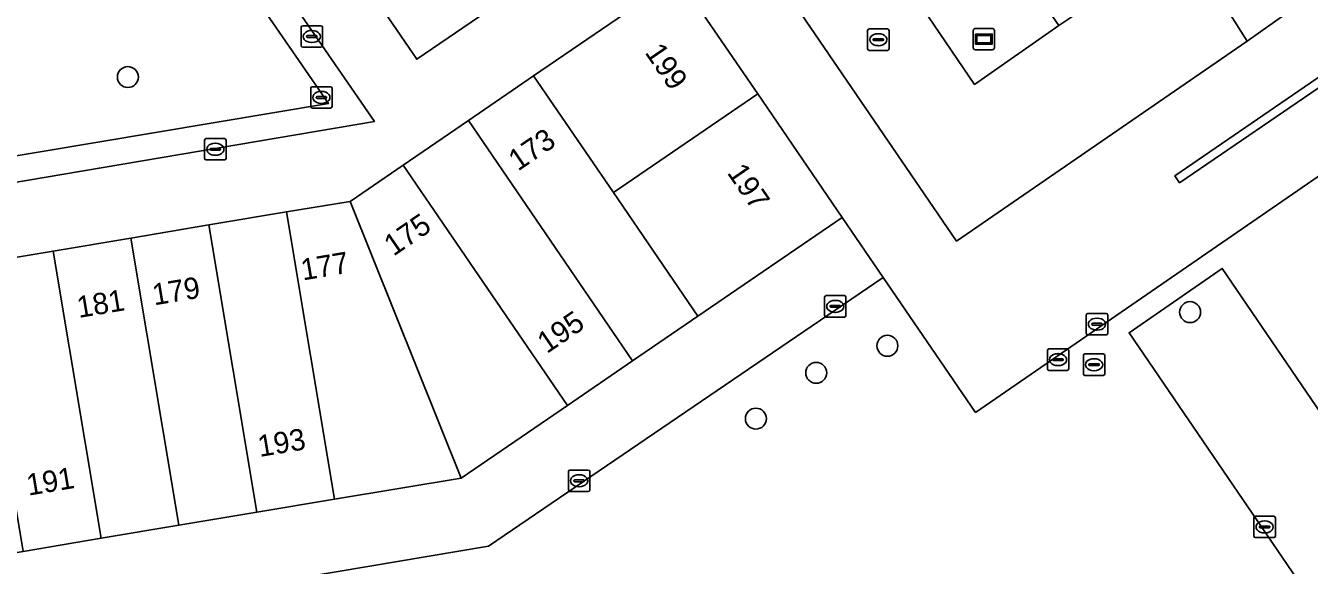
# Model space of a CAD drawing. Extents: x 155275 to 156265, y 382654 to 383635.
# Drawn here: x 156141.2 to 156201.1, y 383185.3 to 383210.5 of the extents above; entities that cross this region are included whole.
import ezdxf

# ---------------------------------------------------------------- set-up
doc = ezdxf.new("R2010")
doc.units = 0
for name, color, linetype in [('IMGEO_Boom', 7, 'Continuous'), ('IMGEO_Groenvoorziening', 7, 'Continuous'), ('IMGEO_Kolk', 7, 'Continuous'), ('IMGEO_Muur', 7, 'Continuous'), ('IMGEO_Pand', 7, 'Continuous'), ('IMGEO_Pand_nummerreeks', 7, 'Continuous'), ('IMGEO_Parkeervlak_open', 7, 'Continuous'), ('IMGEO_Rijbaan_lokaal_gesloten', 7, 'Continuous'), ('IMGEO_Rijbaan_lokaal_open', 7, 'Continuous'), ('IMGEO_Rioolput', 7, 'Continuous'), ('IMGEO_Verkeerseiland_groen', 7, 'Continuous'), ('IMGEO_Voetpad_open', 7, 'Continuous'), ('IMGEO_Wegwijzer', 7, 'Continuous')]:
    doc.layers.add(name, color=color, linetype=linetype)

msp = doc.modelspace()

# ---------------------------------------------------------------- linework, layer by layer
at = {"layer": 'IMGEO_Boom'}
for centre in [(156145.931, 383208.123), (156195.507, 383197.155), (156181.38, 383195.586), (156178.058, 383194.323), (156175.241, 383192.186)]:
    msp.add_circle(centre, 0.489, dxfattribs=at)
at = {"layer": 'IMGEO_Groenvoorziening'}
msp.add_lwpolyline([(156139.515, 383229.728), (156135.102, 383222.022), (156124.514, 383203.856), (156123.072, 383201.495), (156155.287, 383206.889)], close=True, dxfattribs=at)
at = {"layer": 'IMGEO_Kolk'}
for p, q in [((156154.014, 383209.591), (156154.014, 383210.443)), ((156154.089, 383210.517), (156154.941, 383210.517)), ((156154.502, 383210.297), (156154.527, 383210.297)), ((156155.015, 383210.443), (156155.015, 383209.591)), ((156154.273, 383210.011), (156154.273, 383210.023)), ((156154.711, 383209.974), (156154.313, 383209.974)), ((156154.316, 383210.06), (156154.714, 383210.06)), ((156154.525, 383209.737), (156154.5, 383209.737)), ((156154.757, 383210.023), (156154.757, 383210.011)), ((156154.941, 383209.517), (156154.089, 383209.517)), ((156149.513, 383204.328), (156149.513, 383205.18)), ((156149.588, 383205.254), (156150.44, 383205.254)), ((156150.001, 383205.034), (156150.026, 383205.034)), ((156150.514, 383205.18), (156150.514, 383204.328)), ((156149.772, 383204.748), (156149.772, 383204.76)), ((156150.21, 383204.711), (156149.812, 383204.711)), ((156149.815, 383204.797), (156150.213, 383204.797)), ((156150.024, 383204.474), (156149.999, 383204.474)), ((156150.256, 383204.76), (156150.256, 383204.748)), ((156150.44, 383204.254), (156149.588, 383204.254)), ((156178.446, 383196.998), (156178.446, 383197.85)), ((156178.521, 383197.924), (156179.373, 383197.924)), ((156178.934, 383197.704), (156178.959, 383197.704)), ((156179.447, 383197.85), (156179.447, 383196.998)), ((156178.705, 383197.418), (156178.705, 383197.43)), ((156179.143, 383197.381), (156178.745, 383197.381)), ((156178.748, 383197.467), (156179.146, 383197.467)), ((156178.957, 383197.144), (156178.932, 383197.144)), ((156179.189, 383197.43), (156179.189, 383197.418)), ((156190.735, 383197.095), (156191.587, 383197.095)), ((156179.373, 383196.924), (156178.521, 383196.924)), ((156190.66, 383196.169), (156190.66, 383197.021)), ((156190.919, 383196.589), (156190.919, 383196.601)), ((156191.357, 383196.552), (156190.959, 383196.552)), ((156190.962, 383196.638), (156191.36, 383196.638)), ((156191.148, 383196.875), (156191.173, 383196.875)), ((156191.403, 383196.601), (156191.403, 383196.589)), ((156191.661, 383197.021), (156191.661, 383196.169)), ((156191.587, 383196.095), (156190.735, 383196.095)), ((156191.171, 383196.315), (156191.146, 383196.315)), ((156166.49, 383188.862), (156166.49, 383189.714)), ((156166.565, 383189.788), (156167.417, 383189.788)), ((156166.792, 383189.331), (156167.19, 383189.331)), ((156166.978, 383189.568), (156167.003, 383189.568)), ((156167.491, 383189.714), (156167.491, 383188.862)), ((156167.417, 383188.788), (156166.565, 383188.788)), ((156166.749, 383189.282), (156166.749, 383189.294)), ((156167.187, 383189.245), (156166.789, 383189.245)), ((156167.001, 383189.008), (156166.976, 383189.008)), ((156167.233, 383189.294), (156167.233, 383189.282)), ((156198.486, 383186.708), (156198.486, 383187.56)), ((156198.561, 383187.634), (156199.413, 383187.634)), ((156199.487, 383187.56), (156199.487, 383186.708)), ((156198.745, 383187.128), (156198.745, 383187.14)), ((156199.183, 383187.091), (156198.785, 383187.091)), ((156198.788, 383187.177), (156199.186, 383187.177)), ((156198.974, 383187.414), (156198.999, 383187.414)), ((156199.229, 383187.14), (156199.229, 383187.128)), ((156199.413, 383186.634), (156198.561, 383186.634)), ((156198.997, 383186.854), (156198.972, 383186.854))]:
    msp.add_line(p, q, dxfattribs=at)
for points in [[(156154.014, 383209.591), (156154.014, 383210.443)], [(156154.089, 383210.517), (156154.941, 383210.517)], [(156155.015, 383210.443), (156155.015, 383209.591)], [(156154.941, 383209.517), (156154.089, 383209.517)], [(156149.513, 383204.328), (156149.513, 383205.18)], [(156149.588, 383205.254), (156150.44, 383205.254)], [(156150.514, 383205.18), (156150.514, 383204.328)], [(156150.44, 383204.254), (156149.588, 383204.254)], [(156178.446, 383196.998), (156178.446, 383197.85)], [(156178.521, 383197.924), (156179.373, 383197.924)], [(156179.447, 383197.85), (156179.447, 383196.998)], [(156190.735, 383197.095), (156191.587, 383197.095)], [(156179.373, 383196.924), (156178.521, 383196.924)], [(156190.66, 383196.169), (156190.66, 383197.021)], [(156191.661, 383197.021), (156191.661, 383196.169)], [(156191.587, 383196.095), (156190.735, 383196.095)], [(156166.49, 383188.862), (156166.49, 383189.714)], [(156166.565, 383189.788), (156167.417, 383189.788)], [(156167.491, 383189.714), (156167.491, 383188.862)], [(156167.417, 383188.788), (156166.565, 383188.788)], [(156198.486, 383186.708), (156198.486, 383187.56)], [(156198.561, 383187.634), (156199.413, 383187.634)], [(156199.487, 383187.56), (156199.487, 383186.708)], [(156199.413, 383186.634), (156198.561, 383186.634)]]:
    msp.add_lwpolyline(points, dxfattribs=at)
for centre, radius, start, end in [((156154.091, 383210.441), 0.0765, 91.55205, 178.44795), ((156154.091, 383210.441), 0.0765, 91.55205, 178.44795), ((156154.939, 383210.441), 0.0765, 1.55205, 88.44795), ((156154.939, 383210.441), 0.0765, 1.55205, 88.44795), ((156154.313, 383210.02), 0.0403, 85.87752, 175.75265), ((156154.31, 383210.01), 0.0366, 178.93798, 274.71019), ((156154.714, 383210.017), 0.043, 264.86636, 352.45326), ((156154.718, 383210.022), 0.0386, 1.73085, 96.63898), ((156154.091, 383209.593), 0.0765, 181.55205, 268.44795), ((156154.091, 383209.593), 0.0765, 181.55205, 268.44795), ((156154.939, 383209.593), 0.0765, 271.55205, 358.44795), ((156154.939, 383209.593), 0.0765, 271.55205, 358.44795), ((156149.59, 383205.178), 0.0765, 91.55205, 178.44795), ((156149.59, 383205.178), 0.0765, 91.55205, 178.44795), ((156150.438, 383205.178), 0.0765, 1.55205, 88.44795), ((156150.438, 383205.178), 0.0765, 1.55205, 88.44795), ((156149.59, 383204.33), 0.0765, 181.55205, 268.44795), ((156149.59, 383204.33), 0.0765, 181.55205, 268.44795), ((156149.812, 383204.757), 0.0403, 85.87752, 175.75265), ((156149.809, 383204.747), 0.0366, 178.93798, 274.71019), ((156150.213, 383204.754), 0.043, 264.86636, 352.45326), ((156150.217, 383204.759), 0.0386, 1.73085, 96.63898), ((156150.438, 383204.33), 0.0765, 271.55205, 358.44795), ((156150.438, 383204.33), 0.0765, 271.55205, 358.44795), ((156178.523, 383197.848), 0.0765, 91.55205, 178.44795), ((156178.523, 383197.848), 0.0765, 91.55205, 178.44795), ((156179.371, 383197.848), 0.0765, 1.55205, 88.44795), ((156179.371, 383197.848), 0.0765, 1.55205, 88.44795), ((156178.745, 383197.427), 0.0403, 85.87752, 175.75265), ((156178.742, 383197.417), 0.0366, 178.93798, 274.71019), ((156179.146, 383197.424), 0.043, 264.86636, 352.45326), ((156179.15, 383197.429), 0.0386, 1.73085, 96.63898), ((156190.737, 383197.019), 0.0765, 91.55205, 178.44795), ((156190.737, 383197.019), 0.0765, 91.55205, 178.44795), ((156191.585, 383197.019), 0.0765, 1.55205, 88.44795), ((156191.585, 383197.019), 0.0765, 1.55205, 88.44795), ((156178.523, 383197), 0.0765, 181.55205, 268.44795), ((156178.523, 383197), 0.0765, 181.55205, 268.44795), ((156179.371, 383197), 0.0765, 271.55205, 358.44795), ((156179.371, 383197), 0.0765, 271.55205, 358.44795), ((156190.959, 383196.598), 0.0403, 85.87752, 175.75265), ((156190.956, 383196.588), 0.0366, 178.93798, 274.71019), ((156191.36, 383196.595), 0.043, 264.86636, 352.45326), ((156191.364, 383196.6), 0.0386, 1.73085, 96.63898), ((156190.737, 383196.171), 0.0765, 181.55205, 268.44795), ((156190.737, 383196.171), 0.0765, 181.55205, 268.44795), ((156191.585, 383196.171), 0.0765, 271.55205, 358.44795), ((156191.585, 383196.171), 0.0765, 271.55205, 358.44795), ((156166.567, 383189.712), 0.0765, 91.55205, 178.44795), ((156166.567, 383189.712), 0.0765, 91.55205, 178.44795), ((156166.789, 383189.291), 0.0403, 85.87752, 175.75265), ((156167.194, 383189.293), 0.0386, 1.73085, 96.63898), ((156167.415, 383189.712), 0.0765, 1.55205, 88.44795), ((156167.415, 383189.712), 0.0765, 1.55205, 88.44795), ((156166.567, 383188.864), 0.0765, 181.55205, 268.44795), ((156166.567, 383188.864), 0.0765, 181.55205, 268.44795), ((156166.786, 383189.281), 0.0366, 178.93798, 274.71019), ((156167.19, 383189.288), 0.043, 264.86636, 352.45326), ((156167.415, 383188.864), 0.0765, 271.55205, 358.44795), ((156167.415, 383188.864), 0.0765, 271.55205, 358.44795), ((156198.563, 383187.558), 0.0765, 91.55205, 178.44795), ((156198.563, 383187.558), 0.0765, 91.55205, 178.44795), ((156199.411, 383187.558), 0.0765, 1.55205, 88.44795), ((156199.411, 383187.558), 0.0765, 1.55205, 88.44795), ((156198.785, 383187.137), 0.0403, 85.87752, 175.75265), ((156198.782, 383187.127), 0.0366, 178.93798, 274.71019), ((156199.186, 383187.134), 0.043, 264.86636, 352.45326), ((156199.19, 383187.139), 0.0386, 1.73085, 96.63898), ((156198.563, 383186.71), 0.0765, 181.55205, 268.44795), ((156198.563, 383186.71), 0.0765, 181.55205, 268.44795), ((156199.411, 383186.71), 0.0765, 271.55205, 358.44795), ((156199.411, 383186.71), 0.0765, 271.55205, 358.44795)]:
    msp.add_arc(centre, radius, start, end, dxfattribs=at)
for centre, major_axis, ratio, start_param, end_param in [((156154.501, 383210.017), (-0.387, 0.002), 0.722429, 4.712389, 7.853982), ((156154.526, 383210.017), (-0.39, 0.002), 0.717154, 1.570796, 4.712389), ((156150, 383204.754), (-0.387, 0.002), 0.722429, 4.712389, 7.853982), ((156150.025, 383204.754), (-0.39, 0.002), 0.717154, 1.570796, 4.712389), ((156178.933, 383197.424), (-0.387, 0.002), 0.722429, 4.712389, 7.853982), ((156178.958, 383197.424), (-0.39, 0.002), 0.717154, 1.570796, 4.712389), ((156191.147, 383196.595), (-0.387, 0.002), 0.722429, 4.712389, 7.853982), ((156191.172, 383196.595), (-0.39, 0.002), 0.717154, 1.570796, 4.712389), ((156166.977, 383189.288), (-0.387, 0.002), 0.722429, 4.712389, 7.853982), ((156167.002, 383189.288), (-0.39, 0.002), 0.717154, 1.570796, 4.712389), ((156198.973, 383187.134), (-0.387, 0.002), 0.722429, 4.712389, 7.853982), ((156198.998, 383187.134), (-0.39, 0.002), 0.717154, 1.570796, 4.712389)]:
    msp.add_ellipse(centre, major_axis=major_axis, ratio=ratio, start_param=start_param, end_param=end_param, dxfattribs=at)
at = {"layer": 'IMGEO_Muur'}
msp.add_lwpolyline([(156202.12, 383208.041), (156204.927, 383209.956), (156204.697, 383210.289), (156194.791, 383203.512), (156195.014, 383203.192)], close=True, dxfattribs=at)
at = {"layer": 'IMGEO_Pand'}
for points in [[(156155.071, 383215.298), (156159.411, 383208.952), (156169.513, 383215.841), (156165.169, 383222.198)], [(156175.326, 383207.339), (156171.604, 383212.782), (156164.87, 383208.18), (156168.592, 383202.733)], [(156172.536, 383196.961), (156168.592, 383202.733), (156164.87, 383208.18), (156161.823, 383206.099), (156169.489, 383194.879)], [(156175.326, 383207.339), (156168.592, 383202.733), (156172.536, 383196.961), (156179.276, 383201.564)], [(156158.777, 383204.017), (156166.443, 383192.798), (156169.489, 383194.879), (156161.823, 383206.099)], [(156158.777, 383204.017), (156156.3, 383202.324), (156161.488, 383189.413), (156166.443, 383192.798)], [(156155.582, 383188.426), (156161.488, 383189.413), (156156.3, 383202.324), (156153.341, 383201.829)], [(156155.582, 383188.426), (156153.341, 383201.829), (156149.706, 383201.222), (156151.947, 383187.818)], [(156146.072, 383200.614), (156148.313, 383187.21), (156151.947, 383187.818), (156149.706, 383201.222)], [(156142.437, 383200.006), (156144.678, 383186.602), (156148.313, 383187.21), (156146.072, 383200.614)], [(156142.437, 383200.006), (156138.803, 383199.398), (156141.044, 383185.995), (156144.678, 383186.602)]]:
    msp.add_lwpolyline(points, close=True, dxfattribs=at)
at = {"layer": 'IMGEO_Parkeervlak_open'}
msp.add_lwpolyline([(156197.005, 383199.194), (156192.657, 383196.197), (156206.045, 383176.584), (156223.531, 383170.262), (156218.523, 383177.698), (156209.486, 383180.966), (156204.882, 383187.644)], close=True, dxfattribs=at)
at = {"layer": 'IMGEO_Rijbaan_lokaal_gesloten'}
for points in [[(156124.733, 383288.031), (156184.609, 383200.469), (156198.169, 383209.798), (156195.213, 383214.484), (156191.067, 383211.642), (156189.386, 383210.522), (156185.452, 383207.783), (156183.296, 383210.93), (156181.902, 383212.984), (156180.909, 383214.425), (156179.189, 383216.922), (156178.042, 383218.594), (156173.098, 383225.838), (156170.273, 383229.979), (156168.839, 383232.05), (156167.463, 383234.098), (156166.037, 383236.172), (156163.232, 383240.287), (156159.39, 383245.927), (156155.056, 383252.25)], [(156222.289, 383226.862), (156218.581, 383230.106), (156213.078, 383226.427), (156195.213, 383214.484), (156198.169, 383209.798), (156215.817, 383222.283), (156222.289, 383226.862)]]:
    msp.add_lwpolyline(points, dxfattribs=at)
at = {"layer": 'IMGEO_Rijbaan_lokaal_open'}
for points in [[(156204.033, 383205.238), (156185.499, 383192.475), (156181.178, 383198.778), (156162.764, 383186.229), (156123.046, 383179.545), (156122.533, 383182.684), (156120.763, 383193.233), (156116.725, 383192.583), (156111.188, 383183.073), (156135.964, 383174.027), (156137.485, 383178.2), (156178.139, 383163.436), (156217.035, 383149.311), (156228.866, 383168.866)], [(156192.657, 383196.197), (156197.005, 383199.194), (156204.882, 383187.644), (156214.008, 383184.295), (156218.523, 383177.698), (156223.531, 383170.262), (156206.045, 383176.584)]]:
    msp.add_lwpolyline(points, close=True, dxfattribs=at)
at = {"layer": 'IMGEO_Rioolput'}
for p, q in [((156180.457, 383209.441), (156180.457, 383210.293)), ((156180.532, 383210.367), (156181.384, 383210.367)), ((156181.458, 383210.293), (156181.458, 383209.441)), ((156180.716, 383209.861), (156180.716, 383209.873)), ((156181.154, 383209.824), (156180.756, 383209.824)), ((156180.759, 383209.91), (156181.157, 383209.91)), ((156180.945, 383210.147), (156180.97, 383210.147)), ((156181.2, 383209.873), (156181.2, 383209.861)), ((156181.384, 383209.367), (156180.532, 383209.367)), ((156180.968, 383209.587), (156180.943, 383209.587)), ((156154.462, 383206.747), (156154.462, 383207.599)), ((156154.537, 383207.673), (156155.389, 383207.673)), ((156154.95, 383207.453), (156154.975, 383207.453)), ((156155.463, 383207.599), (156155.463, 383206.747)), ((156154.721, 383207.167), (156154.721, 383207.179)), ((156155.159, 383207.13), (156154.761, 383207.13)), ((156154.764, 383207.216), (156155.162, 383207.216)), ((156154.973, 383206.893), (156154.948, 383206.893)), ((156155.205, 383207.179), (156155.205, 383207.167)), ((156155.389, 383206.673), (156154.537, 383206.673)), ((156188.845, 383194.512), (156188.845, 383195.364)), ((156188.92, 383195.438), (156189.772, 383195.438)), ((156189.846, 383195.364), (156189.846, 383194.512)), ((156189.104, 383194.932), (156189.104, 383194.944)), ((156189.542, 383194.895), (156189.144, 383194.895)), ((156189.147, 383194.981), (156189.545, 383194.981)), ((156189.333, 383195.218), (156189.358, 383195.218)), ((156189.588, 383194.944), (156189.588, 383194.932)), ((156190.527, 383194.278), (156190.527, 383195.13)), ((156190.602, 383195.204), (156191.454, 383195.204)), ((156190.786, 383194.698), (156190.786, 383194.71)), ((156190.829, 383194.747), (156191.227, 383194.747)), ((156191.015, 383194.984), (156191.04, 383194.984)), ((156191.27, 383194.71), (156191.27, 383194.698)), ((156191.528, 383195.13), (156191.528, 383194.278)), ((156189.772, 383194.438), (156188.92, 383194.438)), ((156189.356, 383194.658), (156189.331, 383194.658)), ((156191.454, 383194.204), (156190.602, 383194.204)), ((156191.224, 383194.661), (156190.826, 383194.661)), ((156191.038, 383194.424), (156191.013, 383194.424))]:
    msp.add_line(p, q, dxfattribs=at)
for points in [[(156180.457, 383209.441), (156180.457, 383210.293)], [(156180.532, 383210.367), (156181.384, 383210.367)], [(156181.458, 383210.293), (156181.458, 383209.441)], [(156181.384, 383209.367), (156180.532, 383209.367)], [(156154.462, 383206.747), (156154.462, 383207.599)], [(156154.537, 383207.673), (156155.389, 383207.673)], [(156155.463, 383207.599), (156155.463, 383206.747)], [(156155.389, 383206.673), (156154.537, 383206.673)], [(156188.845, 383194.512), (156188.845, 383195.364)], [(156188.92, 383195.438), (156189.772, 383195.438)], [(156189.846, 383195.364), (156189.846, 383194.512)], [(156190.527, 383194.278), (156190.527, 383195.13)], [(156190.602, 383195.204), (156191.454, 383195.204)], [(156191.528, 383195.13), (156191.528, 383194.278)], [(156189.772, 383194.438), (156188.92, 383194.438)], [(156191.454, 383194.204), (156190.602, 383194.204)]]:
    msp.add_lwpolyline(points, dxfattribs=at)
for centre, radius, start, end in [((156180.534, 383210.291), 0.0765, 91.55205, 178.44795), ((156180.534, 383210.291), 0.0765, 91.55205, 178.44795), ((156181.382, 383210.291), 0.0765, 1.55205, 88.44795), ((156181.382, 383210.291), 0.0765, 1.55205, 88.44795), ((156180.756, 383209.87), 0.0403, 85.87752, 175.75265), ((156180.753, 383209.86), 0.0366, 178.93798, 274.71019), ((156181.157, 383209.867), 0.043, 264.86636, 352.45326), ((156181.161, 383209.872), 0.0386, 1.73085, 96.63898), ((156180.534, 383209.443), 0.0765, 181.55205, 268.44795), ((156180.534, 383209.443), 0.0765, 181.55205, 268.44795), ((156181.382, 383209.443), 0.0765, 271.55205, 358.44795), ((156181.382, 383209.443), 0.0765, 271.55205, 358.44795), ((156154.539, 383207.597), 0.0765, 91.55205, 178.44795), ((156154.539, 383207.597), 0.0765, 91.55205, 178.44795), ((156155.387, 383207.597), 0.0765, 1.55205, 88.44795), ((156155.387, 383207.597), 0.0765, 1.55205, 88.44795), ((156154.539, 383206.749), 0.0765, 181.55205, 268.44795), ((156154.539, 383206.749), 0.0765, 181.55205, 268.44795), ((156154.761, 383207.176), 0.0403, 85.87752, 175.75265), ((156154.758, 383207.166), 0.0366, 178.93798, 274.71019), ((156155.162, 383207.173), 0.043, 264.86636, 352.45326), ((156155.166, 383207.178), 0.0386, 1.73085, 96.63898), ((156155.387, 383206.749), 0.0765, 271.55205, 358.44795), ((156155.387, 383206.749), 0.0765, 271.55205, 358.44795), ((156188.922, 383195.362), 0.0765, 91.55205, 178.44795), ((156188.922, 383195.362), 0.0765, 91.55205, 178.44795), ((156189.77, 383195.362), 0.0765, 1.55205, 88.44795), ((156189.77, 383195.362), 0.0765, 1.55205, 88.44795), ((156189.144, 383194.941), 0.0403, 85.87752, 175.75265), ((156189.141, 383194.931), 0.0366, 178.93798, 274.71019), ((156189.545, 383194.938), 0.043, 264.86636, 352.45326), ((156189.549, 383194.943), 0.0386, 1.73085, 96.63898), ((156190.604, 383195.128), 0.0765, 91.55205, 178.44795), ((156190.604, 383195.128), 0.0765, 91.55205, 178.44795), ((156190.826, 383194.707), 0.0403, 85.87752, 175.75265), ((156190.823, 383194.697), 0.0366, 178.93798, 274.71019), ((156191.227, 383194.704), 0.043, 264.86636, 352.45326), ((156191.231, 383194.709), 0.0386, 1.73085, 96.63898), ((156191.452, 383195.128), 0.0765, 1.55205, 88.44795), ((156191.452, 383195.128), 0.0765, 1.55205, 88.44795), ((156188.922, 383194.514), 0.0765, 181.55205, 268.44795), ((156188.922, 383194.514), 0.0765, 181.55205, 268.44795), ((156189.77, 383194.514), 0.0765, 271.55205, 358.44795), ((156189.77, 383194.514), 0.0765, 271.55205, 358.44795), ((156190.604, 383194.28), 0.0765, 181.55205, 268.44795), ((156190.604, 383194.28), 0.0765, 181.55205, 268.44795), ((156191.452, 383194.28), 0.0765, 271.55205, 358.44795), ((156191.452, 383194.28), 0.0765, 271.55205, 358.44795)]:
    msp.add_arc(centre, radius, start, end, dxfattribs=at)
for centre, major_axis, ratio, start_param, end_param in [((156180.944, 383209.867), (-0.387, 0.002), 0.722429, 4.712389, 7.853982), ((156180.969, 383209.867), (-0.39, 0.002), 0.717154, 1.570796, 4.712389), ((156154.949, 383207.173), (-0.387, 0.002), 0.722429, 4.712389, 7.853982), ((156154.974, 383207.173), (-0.39, 0.002), 0.717154, 1.570796, 4.712389), ((156189.332, 383194.938), (-0.387, 0.002), 0.722429, 4.712389, 7.853982), ((156189.357, 383194.938), (-0.39, 0.002), 0.717154, 1.570796, 4.712389), ((156191.014, 383194.704), (-0.387, 0.002), 0.722429, 4.712389, 7.853982), ((156191.039, 383194.704), (-0.39, 0.002), 0.717154, 1.570796, 4.712389)]:
    msp.add_ellipse(centre, major_axis=major_axis, ratio=ratio, start_param=start_param, end_param=end_param, dxfattribs=at)
at = {"layer": 'IMGEO_Verkeerseiland_groen'}
msp.add_lwpolyline([(156187.229, 383213.636), (156183.296, 383210.93), (156185.452, 383207.783), (156189.386, 383210.522)], close=True, dxfattribs=at)
at = {"layer": 'IMGEO_Voetpad_open'}
for points in [[(156148.073, 383247.215), (156152.347, 383240.96), (156156.621, 383234.706), (156160.895, 383228.452), (156165.169, 383222.198), (156169.513, 383215.841), (156171.604, 383212.782), (156175.326, 383207.339), (156179.276, 383201.564), (156181.178, 383198.778), (156185.499, 383192.475), (156204.033, 383205.238), (156202.12, 383208.041), (156195.014, 383203.192), (156194.791, 383203.512), (156204.697, 383210.289), (156205.891, 383211.105), (156217.892, 383219.309), (156215.817, 383222.283), (156198.169, 383209.798), (156184.609, 383200.469), (156124.733, 383288.031)], [(156138.803, 383199.398), (156142.437, 383200.006), (156146.072, 383200.614), (156149.706, 383201.222), (156153.341, 383201.829), (156156.3, 383202.324), (156158.777, 383204.017), (156161.823, 383206.099), (156164.87, 383208.18), (156171.604, 383212.782), (156169.513, 383215.841), (156159.411, 383208.952), (156155.071, 383215.298), (156150.795, 383221.55), (156146.519, 383227.803), (156142.242, 383234.055), (156139.309, 383238.344)], [(156123.046, 383179.545), (156162.764, 383186.229), (156181.178, 383198.778), (156179.276, 383201.564), (156172.536, 383196.961), (156169.489, 383194.879), (156166.443, 383192.798), (156161.488, 383189.413), (156155.582, 383188.426), (156151.947, 383187.818), (156148.313, 383187.21), (156144.678, 383186.602), (156141.044, 383185.995), (156137.409, 383185.387), (156133.775, 383184.779)]]:
    msp.add_lwpolyline(points, dxfattribs=at)
for points in [[(156157.439, 383206.053), (156139.468, 383232.076), (156134.092, 383222.688), (156123.512, 383204.537), (156120.679, 383199.898), (156134.763, 383202.209)], [(156134.763, 383202.209), (156120.679, 383199.898), (156123.512, 383204.537), (156134.092, 383222.688), (156139.468, 383232.076), (156157.439, 383206.053)], [(156123.072, 383201.495), (156124.514, 383203.856), (156135.102, 383222.022), (156139.515, 383229.728), (156155.287, 383206.889)]]:
    msp.add_lwpolyline(points, close=True, dxfattribs=at)
at = {"layer": 'IMGEO_Wegwijzer'}
for p, q in [((156185.385, 383209.493), (156185.385, 383210.293)), ((156185.385, 383210.293), (156185.385, 383209.493)), ((156185.485, 383210.393), (156186.275, 383210.393)), ((156186.275, 383210.393), (156185.485, 383210.393)), ((156186.375, 383210.293), (156186.375, 383209.493)), ((156186.375, 383209.493), (156186.375, 383210.293)), ((156186.275, 383209.393), (156185.485, 383209.393)), ((156185.485, 383209.393), (156186.275, 383209.393))]:
    msp.add_line(p, q, dxfattribs=at)
for points in [[(156185.486, 383210.125), (156186.274, 383210.125), (156186.274, 383209.661), (156185.486, 383209.661), (156185.486, 383210.125)], [(156185.551, 383210.06), (156185.551, 383209.726), (156186.209, 383209.726), (156186.209, 383210.06), (156185.551, 383210.06)]]:
    msp.add_lwpolyline(points, dxfattribs=at)
for centre, start, end in [((156185.485, 383210.293), 90, 180), ((156185.485, 383210.293), 90, 180), ((156186.275, 383210.293), 0, 90), ((156186.275, 383210.293), 360, 90), ((156185.485, 383209.493), 180, 270), ((156185.485, 383209.493), 180, 270), ((156186.275, 383209.493), 270, 0), ((156186.275, 383209.493), 270, 0)]:
    msp.add_arc(centre, 0.1, start, end, dxfattribs=at)

# ---------------------------------------------------------------- texts
at = {"layer": 'IMGEO_Pand_nummerreeks'}
for s, rotation, p in [('199', 304.3723, (156170.031, 383209.271)), ('173', 34.34517, (156164.137, 383203.707)), ('197', 304.36568, (156173.869, 383203.66)), ('175', 34.34517, (156158.328, 383199.738)), ('177', 9.49287, (156154.095, 383198.63)), ('179', 9.49287, (156147.16, 383197.47)), ('181', 9.49287, (156143.638, 383196.881)), ('195', 34.33696, (156165.484, 383195.195)), ('193', 9.49329, (156152.083, 383190.396)), ('191', 9.49329, (156141.288, 383188.59))]:
    msp.add_text(s, height=1, rotation=rotation, dxfattribs=at).set_placement(p)

doc.saveas('drawing.dxf')
